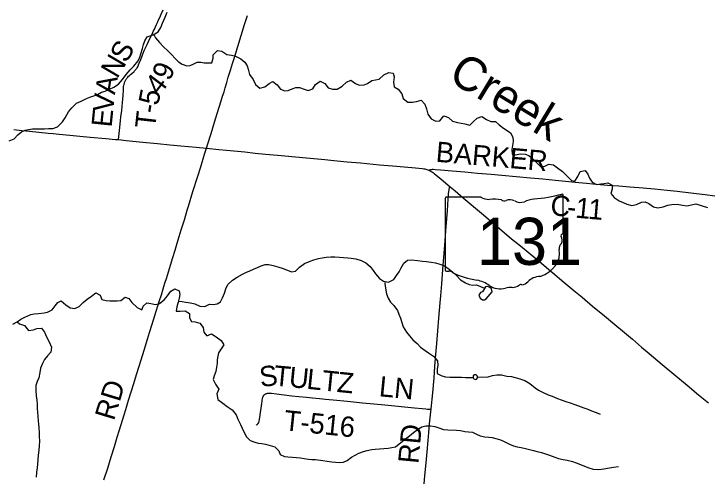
# Model space of a CAD drawing. Extents: x 1451455 to 1749751, y 218250 to 574981.
# Drawn here: x 1568423 to 1578654, y 419441 to 426262 of the extents above; entities that cross this region are included whole.
import ezdxf

# ---------------------------------------------------------------- set-up
doc = ezdxf.new("R2010")
doc.units = 0
for name, color, linetype in [('GM_X_County_Road', 7, 'Continuous'), ('GM_X_County_Road_Text', 7, 'Continuous'), ('GM_X_Minor_Lake', 7, 'Continuous'), ('GM_X_Minor_River', 7, 'Continuous'), ('GM_X_Minor_River_Text', 7, 'Continuous'), ('GM_X_State_Location', 7, 'Continuous'), ('GM_X_State_Route', 7, 'Continuous'), ('GM_X_State_Shield', 7, 'Continuous'), ('GM_X_Township_Road', 7, 'Continuous'), ('GM_X_Township_Road_Text', 7, 'Continuous')]:
    doc.layers.add(name, color=color, linetype=linetype)

msp = doc.modelspace()

# ---------------------------------------------------------------- linework, layer by layer
at = {"layer": 'GM_X_County_Road'}
msp.add_lwpolyline([(1574552, 423954), (1574559, 423959), (1574568, 423963), (1574576, 423966), (1574585, 423968), (1574593, 423968), (1574603, 423969), (1574613, 423969), (1574642, 423967), (1574721, 423961), (1574890, 423946), (1575076, 423929), (1575263, 423913), (1575465, 423895), (1575622, 423881), (1575835, 423861), (1576045, 423842), (1576227, 423826), (1576417, 423807), (1576564, 423792), (1576706, 423779), (1576872, 423762), (1576967, 423753), (1577075, 423744), (1577184, 423736), (1577350, 423724), (1577512, 423711), (1577710, 423694), (1577876, 423680), (1578063, 423662), (1578213, 423646), (1578412, 423623), (1578627, 423595), (1578767, 423577)], dxfattribs=at)
at = {"layer": 'GM_X_Minor_Lake'}
for points in [[(1575480, 422160), (1575473, 422206), (1575449, 422226), (1575415, 422239), (1575381, 422235), (1575366, 422208), (1575341, 422162), (1575307, 422149), (1575284, 422111), (1575305, 422065), (1575337, 422044), (1575369, 422041), (1575392, 422059)], [(1575392, 422059), (1575480, 422160)], [(1575268, 420898), (1575262, 420920), (1575247, 420936), (1575219, 420937), (1575200, 420919), (1575202, 420899), (1575211, 420877), (1575239, 420866), (1575249, 420870)], [(1575249, 420870), (1575255, 420877), (1575263, 420890), (1575268, 420898)]]:
    msp.add_lwpolyline(points, dxfattribs=at)
at = {"layer": 'GM_X_Minor_River'}
for points in [[(1568351, 424388), (1568427, 424418), (1568480, 424475), (1568533, 424521), (1568588, 424546), (1568638, 424557), (1568697, 424564), (1568761, 424567), (1568815, 424568), (1568875, 424567), (1568932, 424570), (1569000, 424573), (1569068, 424596), (1569138, 424667), (1569179, 424730), (1569229, 424815), (1569278, 424878), (1569349, 424943), (1569418, 424976), (1569493, 425013), (1569546, 425032), (1569604, 425051), (1569655, 425074), (1569717, 425105), (1569768, 425124), (1569835, 425151), (1569897, 425180), (1569966, 425223), (1570026, 425296), (1570081, 425369), (1570141, 425437), (1570194, 425488), (1570255, 425569), (1570282, 425622), (1570297, 425674), (1570319, 425752), (1570336, 425808), (1570355, 425866), (1570388, 425921), (1570479, 425954), (1570550, 425996), (1570593, 426062), (1570618, 426123), (1570654, 426215), (1570687, 426288)], [(1570486, 425958), (1570512, 425909), (1570571, 425840), (1570638, 425771), (1570691, 425720), (1570749, 425665), (1570804, 425606), (1570851, 425555), (1570905, 425522), (1570974, 425496), (1571025, 425498), (1571077, 425527), (1571130, 425548), (1571180, 425549), (1571230, 425542), (1571290, 425539), (1571344, 425542), (1571364, 425608), (1571366, 425660), (1571428, 425723), (1571490, 425710), (1571567, 425663), (1571635, 425655), (1571693, 425640), (1571773, 425599), (1571832, 425550), (1571867, 425497), (1571878, 425447), (1571899, 425367), (1571954, 425294), (1571989, 425221), (1572054, 425166), (1572125, 425185), (1572192, 425235), (1572244, 425265), (1572310, 425215), (1572357, 425153), (1572421, 425127), (1572471, 425129), (1572529, 425154), (1572582, 425175), (1572640, 425178), (1572706, 425153), (1572766, 425132), (1572834, 425158), (1572874, 425222), (1572945, 425269), (1573012, 425234), (1573061, 425171), (1573127, 425149), (1573195, 425150), (1573268, 425195), (1573334, 425256), (1573398, 425285), (1573466, 425236), (1573521, 425209), (1573592, 425214), (1573642, 425235), (1573707, 425280), (1573762, 425289), (1573814, 425300), (1573885, 425361), (1573958, 425398), (1574018, 425387), (1574033, 425332), (1574024, 425256), (1574035, 425186), (1574094, 425149), (1574149, 425084), (1574166, 425014), (1574235, 424958), (1574306, 424959), (1574364, 424970), (1574435, 424991), (1574488, 424932), (1574511, 424862), (1574533, 424783), (1574582, 424712), (1574652, 424681), (1574708, 424684), (1574766, 424759), (1574837, 424734), (1574897, 424677), (1574970, 424657), (1575024, 424647), (1575076, 424638), (1575150, 424622), (1575206, 424675), (1575259, 424721), (1575331, 424749), (1575397, 424702), (1575462, 424673), (1575531, 424676), (1575586, 424627), (1575649, 424574), (1575703, 424541), (1575754, 424508), (1575787, 424441), (1575792, 424381), (1575783, 424319), (1575770, 424263)], [(1575770, 424263), (1575777, 424193), (1575829, 424184), (1575897, 424195), (1575970, 424194), (1576021, 424171), (1576075, 424128), (1576148, 424055), (1576205, 424002), (1576261, 424017), (1576318, 424044), (1576388, 424033), (1576444, 423990), (1576517, 423938), (1576651, 423804), (1576701, 423795), (1576748, 423864), (1576782, 423934), (1576856, 423950), (1576891, 423896), (1576918, 423837), (1576958, 423780), (1577021, 423745), (1577083, 423752), (1577134, 423761), (1577190, 423767), (1577254, 423737), (1577251, 423677), (1577231, 423614), (1577281, 423555), (1577358, 423505), (1577416, 423480), (1577467, 423453), (1577541, 423436), (1577610, 423447), (1577683, 423482), (1577739, 423491), (1577793, 423464), (1577860, 423415), (1577926, 423400), (1578004, 423414), (1578073, 423437), (1578134, 423450), (1578214, 423455), (1578290, 423441), (1578356, 423432), (1578424, 423445), (1578487, 423458), (1578658, 423405)], [(1570853, 422025), (1570906, 422017), (1570960, 422008), (1571030, 421999), (1571094, 421985), (1571167, 421948), (1571241, 421943), (1571312, 421977), (1571364, 421973), (1571421, 421986), (1571471, 422015), (1571504, 422074), (1571532, 422140), (1571553, 422203), (1571578, 422267), (1571648, 422334), (1571719, 422379), (1571796, 422421), (1571846, 422445), (1571903, 422472), (1571959, 422493), (1572018, 422522), (1572073, 422543), (1572131, 422566), (1572185, 422563), (1572249, 422548), (1572317, 422528), (1572395, 422503), (1572457, 422478), (1572526, 422454), (1572577, 422464), (1572638, 422527), (1572711, 422577), (1572794, 422614), (1572851, 422633), (1572919, 422652), (1572972, 422661), (1573032, 422670), (1573100, 422675), (1573158, 422676), (1573230, 422672), (1573285, 422667), (1573349, 422664), (1573401, 422657), (1573467, 422646), (1573549, 422622), (1573616, 422587), (1573679, 422532), (1573724, 422475), (1573760, 422424), (1573820, 422357), (1573880, 422318), (1573952, 422303), (1574031, 422342), (1574070, 422401), (1574107, 422456), (1574136, 422514), (1574180, 422585), (1574231, 422626), (1574297, 422633), (1574379, 422624), (1574453, 422614), (1574511, 422607), (1574579, 422598), (1574645, 422587), (1574711, 422568), (1574777, 422543), (1574848, 422497), (1574899, 422452), (1574961, 422399), (1575016, 422340), (1575089, 422291), (1575141, 422268), (1575195, 422257), (1575251, 422264), (1575370, 422215)], [(1573901, 422314), (1573899, 422282), (1573906, 422214), (1573923, 422133), (1573946, 422069), (1573981, 422010), (1574030, 421957), (1574085, 421886), (1574106, 421830), (1574127, 421771), (1574146, 421709), (1574170, 421644), (1574219, 421567), (1574262, 421512), (1574311, 421453), (1574373, 421396), (1574422, 421343), (1574491, 421296), (1574543, 421259), (1574616, 421210), (1574677, 421143), (1574680, 421080), (1574672, 421014), (1574669, 420956), (1574737, 420919), (1574795, 420906), (1574857, 420903), (1574909, 420902), (1574973, 420903), (1575029, 420902), (1575086, 420899), (1575203, 420896)], [(1568406, 421683), (1568471, 421718), (1568524, 421757), (1568585, 421786), (1568672, 421824), (1568724, 421835), (1568786, 421842), (1568869, 421853), (1568921, 421862), (1568988, 421895), (1569033, 421954), (1569070, 422005), (1569123, 422030), (1569188, 421969), (1569253, 421926), (1569323, 421915), (1569384, 421942), (1569443, 422005), (1569506, 422054), (1569567, 422095), (1569632, 422144), (1569698, 422112), (1569721, 422048), (1569787, 422033), (1569839, 422030), (1569893, 422027), (1569949, 422030), (1569999, 422033), (1570066, 422084), (1570120, 422063), (1570165, 422002), (1570242, 421928), (1570310, 421897), (1570331, 421949), (1570386, 422000), (1570442, 421989), (1570514, 421976), (1570570, 421987), (1570639, 422042), (1570689, 422103), (1570738, 422170), (1570799, 422207), (1570860, 422176), (1570874, 422123), (1570864, 422066), (1570847, 422006), (1570826, 421938), (1570819, 421876), (1570877, 421873), (1570949, 421880), (1571015, 421841), (1571014, 421777), (1571045, 421724), (1571097, 421719), (1571169, 421698), (1571218, 421635), (1571228, 421564), (1571270, 421512), (1571340, 421540), (1571410, 421495), (1571481, 421444), (1571522, 421377), (1571483, 421318), (1571443, 421262), (1571432, 421210), (1571424, 421158), (1571421, 421106), (1571413, 421048), (1571402, 420985), (1571377, 420923), (1571364, 420869), (1571399, 420798), (1571446, 420726), (1571418, 420654), (1571433, 420572), (1571508, 420520), (1571571, 420471), (1571645, 420420), (1571703, 420346), (1571730, 420282), (1571767, 420203), (1571790, 420151), (1571815, 420094), (1571854, 420021), (1571911, 419966), (1571977, 419941), (1572029, 419930), (1572083, 419921), (1572135, 419912), (1572207, 419895), (1572273, 419874), (1572334, 419813), (1572355, 419760), (1572416, 419729), (1572466, 419726), (1572534, 419719)], [(1568469, 421717), (1568505, 421689), (1568580, 421662), (1568639, 421591), (1568714, 421599), (1568764, 421622), (1568832, 421625), (1568877, 421566), (1568902, 421498), (1568943, 421425), (1568976, 421342), (1568966, 421272), (1568917, 421215), (1568876, 421160), (1568843, 421104), (1568816, 421035), (1568806, 420971), (1568791, 420893), (1568766, 420839), (1568749, 420780), (1568747, 420709), (1568754, 420623), (1568761, 420565), (1568766, 420499), (1568768, 420435), (1568772, 420385), (1568777, 420328), (1568781, 420258), (1568788, 420208), (1568791, 420154), (1568794, 420084), (1568797, 420028), (1568800, 419956), (1568797, 419886), (1568789, 419826), (1568782, 419752), (1568772, 419620), (1568767, 419564), (1568757, 419500), (1568750, 419428)], [(1575268, 420900), (1575421, 420907), (1575485, 420924), (1575548, 420935), (1575620, 420934), (1575696, 420918), (1575766, 420909), (1575822, 420898), (1575891, 420877), (1575963, 420851), (1576035, 420810), (1576114, 420745), (1576165, 420712), (1576233, 420674), (1576306, 420641), (1576366, 420620), (1576448, 420588), (1576500, 420569), (1576569, 420544), (1576631, 420523), (1576689, 420504), (1576755, 420477), (1576834, 420451), (1576894, 420428), (1576948, 420407), (1577018, 420382), (1577077, 420357)], [(1572534, 419719), (1572593, 419714), (1572653, 419709), (1572705, 419700), (1572769, 419693), (1572821, 419688), (1572873, 419685), (1572981, 419671), (1573047, 419662), (1573117, 419652), (1573167, 419648), (1573221, 419641), (1573289, 419645), (1573342, 419670), (1573405, 419721), (1573458, 419750), (1573514, 419778), (1573583, 419804), (1573636, 419819), (1573704, 419834), (1573756, 419839), (1573821, 419846), (1573885, 419851), (1573945, 419856), (1574003, 419863), (1574054, 419876), (1574135, 419939), (1574204, 419992), (1574261, 420037), (1574322, 420086), (1574392, 420138), (1574444, 420167), (1574501, 420182), (1574569, 420185), (1574637, 420174), (1574695, 420155), (1574761, 420130), (1574829, 420123), (1574957, 420120), (1575015, 420115), (1575079, 420098), (1575131, 420097), (1575191, 420092), (1575251, 420059), (1575302, 420036), (1575374, 420019), (1575432, 420014), (1575482, 420009), (1575536, 419996), (1575604, 419977), (1575658, 419950), (1575739, 419912), (1575797, 419889), (1575849, 419876), (1575907, 419865), (1575971, 419850), (1576033, 419835), (1576089, 419820), (1576147, 419803), (1576207, 419790), (1576268, 419771), (1576326, 419751), (1576408, 419722), (1576462, 419701), (1576530, 419688), (1576588, 419675), (1576669, 419655), (1576723, 419638), (1576783, 419613), (1576845, 419590), (1576906, 419565), (1576970, 419544), (1577054, 419540), (1577127, 419551), (1577213, 419563), (1577272, 419572), (1577344, 419585)]]:
    msp.add_lwpolyline(points, dxfattribs=at)
at = {"layer": 'GM_X_State_Route'}
msp.add_lwpolyline([(1568421, 424554), (1568541, 424542), (1568652, 424531), (1568793, 424517), (1568927, 424503), (1569005, 424495), (1569093, 424487), (1569250, 424472), (1569397, 424458), (1569547, 424444), (1569778, 424423), (1569922, 424410), (1569966, 424406), (1570082, 424395), (1570327, 424371), (1570544, 424349), (1570722, 424332), (1570885, 424315), (1571115, 424293), (1571265, 424279), (1571450, 424261), (1571561, 424250), (1571832, 424224), (1571984, 424209), (1572136, 424194), (1572312, 424177), (1572689, 424142), (1573011, 424112), (1573145, 424100), (1573342, 424081), (1573537, 424063), (1573818, 424037), (1574011, 424019), (1574182, 424003), (1574348, 423989), (1574448, 423980), (1574471, 423977), (1574490, 423974), (1574504, 423971), (1574518, 423967), (1574531, 423962), (1574543, 423958), (1574552, 423954), (1574566, 423947), (1574583, 423937), (1574599, 423927), (1574614, 423916), (1574632, 423902), (1574651, 423888), (1574729, 423823), (1574862, 423712), (1574933, 423651), (1575054, 423547), (1575324, 423320), (1575556, 423126), (1575769, 422945), (1575899, 422839), (1576040, 422722), (1576149, 422632), (1576378, 422440), (1576541, 422303), (1576687, 422181), (1576808, 422081), (1576964, 421950), (1577139, 421807), (1577291, 421681), (1577404, 421586), (1577551, 421460), (1577686, 421346), (1577796, 421252), (1577988, 421090), (1578160, 420946), (1578359, 420782), (1578527, 420643), (1578673, 420521)], dxfattribs=at)
at = {"layer": 'GM_X_State_Shield'}
for p, q in [((1576531, 423032), (1576531, 423584)), ((1574790, 423540), (1574790, 422483)), ((1575317, 423558), (1574807, 423558)), ((1576530, 423032), (1576531, 423032))]:
    msp.add_line(p, q, dxfattribs=at)
for centre, major_axis, start_param, end_param in [((1575911, 424999), (1845, 0), 4.814394, 5.042369), ((1576511, 423587), (19.4, 0), 6.141152, 7.989035), ((1574810, 423542), (20.2, 0), 1.712693, 3.28349), ((1575438, 423681), (196, 0), 4.042523, 4.731795), ((1575503, 422965), (702, 0), 1.404758, 1.657858), ((1575663, 423548), (56.4, 0), 3.836095, 5.185415), ((1575745, 423426), (117, 0), 0.950623, 2.079405), ((1575897, 423593), (141, 0), 4.081561, 5.145723), ((1576146, 423235), (371, 0), 1.699011, 2.107814), ((1576526, 422991), (30, 0), 1.883978, 3.671073), ((1576335, 422921), (180, 0), 5.934695, 6.695948), ((1576510, 423029), (20.7, 0), 5.05454, 6.418171), ((1576600, 422800), (131, 0), 2.387724, 3.262537), ((1576014, 422730), (462, 0), 5.101752, 6.440018), ((1574810, 422481), (20.3, 0), 3.00124, 4.508301), ((1574814, 422589), (155, 0), 4.665946, 4.897461), ((1574845, 422422), (56, 0), 0.519207, 1.627899), ((1575552, 423372), (1333, 0), 4.195997, 4.488961), ((1576209, 422187), (253, 0), 1.647645, 2.488434), ((1575155, 422009), (417, 0), 0.823519, 1.323587), ((1575606, 422417), (265, 0), 4.026481, 4.996735), ((1575778, 422338), (141, 0), 4.691044, 5.507374), ((1575905, 422236), (39.7, 0), 1.147584, 2.315152), ((1575888, 422381), (149, 0), 4.937069, 5.64225), ((1575758, 422052), (217, 0), 1.495662, 1.94098)]:
    msp.add_ellipse(centre, major_axis=major_axis, ratio=0.8, start_param=start_param, end_param=end_param, dxfattribs=at)
at = {"layer": 'GM_X_Township_Road'}
for points in [[(1570485, 426013), (1570497, 426037), (1570512, 426069), (1570528, 426105), (1570542, 426137), (1570559, 426174), (1570575, 426210), (1570596, 426258), (1570625, 426322)], [(1571265, 424279), (1571287, 424346), (1571334, 424496), (1571384, 424662), (1571423, 424794), (1571482, 424978), (1571504, 425050), (1571524, 425112), (1571542, 425171), (1571564, 425249), (1571586, 425327), (1571600, 425374), (1571619, 425432), (1571651, 425532), (1571678, 425620), (1571828, 426105), (1571870, 426236)], [(1569966, 424406), (1569971, 424451), (1569980, 424539), (1569995, 424682), (1570003, 424744), (1570014, 424835), (1570027, 424956), (1570031, 425003), (1570035, 425057), (1570039, 425137), (1570041, 425166), (1570043, 425188), (1570047, 425211), (1570049, 425220), (1570051, 425229), (1570054, 425239), (1570057, 425249), (1570061, 425260), (1570065, 425269), (1570070, 425278), (1570075, 425289), (1570082, 425298), (1570089, 425309), (1570096, 425318), (1570104, 425327), (1570116, 425341), (1570129, 425355), (1570145, 425369), (1570163, 425384), (1570198, 425414), (1570205, 425421), (1570214, 425430), (1570227, 425445), (1570234, 425454), (1570242, 425466), (1570250, 425480), (1570257, 425495), (1570264, 425511), (1570274, 425537), (1570294, 425591), (1570314, 425641), (1570332, 425684), (1570348, 425723), (1570367, 425763), (1570389, 425812), (1570409, 425855), (1570436, 425910), (1570462, 425964), (1570485, 426013)], [(1569752, 419386), (1569808, 419558), (1569860, 419727), (1569906, 419877), (1569947, 420016), (1569981, 420125), (1570050, 420345), (1570073, 420422), (1570116, 420564), (1570153, 420684), (1570191, 420809), (1570217, 420890), (1570238, 420955), (1570267, 421049), (1570300, 421156), (1570345, 421300), (1570396, 421464), (1570426, 421563), (1570463, 421685), (1570523, 421876), (1570573, 422032), (1570599, 422117), (1570628, 422207), (1570652, 422289), (1570678, 422374), (1570734, 422552), (1570770, 422668), (1570802, 422774), (1570833, 422879), (1570893, 423076), (1570939, 423223), (1570982, 423365), (1571001, 423427), (1571066, 423641), (1571137, 423869), (1571180, 424007), (1571237, 424192), (1571265, 424279)], [(1574581, 420433), (1574604, 420669), (1574623, 420894), (1574636, 421058), (1574646, 421182), (1574665, 421398), (1574694, 421771), (1574715, 421996), (1574724, 422101), (1574738, 422280), (1574755, 422490), (1574763, 422611), (1574782, 422846), (1574797, 423062), (1574810, 423245), (1574820, 423357), (1574831, 423533), (1574837, 423605), (1574845, 423670), (1574848, 423682), (1574850, 423692), (1574853, 423698), (1574856, 423703), (1574862, 423712)], [(1571999, 420194), (1572001, 420196), (1572012, 420204), (1572028, 420220), (1572037, 420234), (1572043, 420250), (1572053, 420307), (1572064, 420379), (1572074, 420446), (1572082, 420512), (1572094, 420591), (1572096, 420601), (1572098, 420608), (1572100, 420615), (1572102, 420620), (1572105, 420624), (1572108, 420629), (1572111, 420633), (1572114, 420637), (1572117, 420640), (1572120, 420644), (1572124, 420647), (1572129, 420651), (1572134, 420654), (1572141, 420657), (1572149, 420660), (1572157, 420662), (1572164, 420663), (1572170, 420664), (1572177, 420664), (1572183, 420665), (1572190, 420665), (1572199, 420665), (1572209, 420664), (1572224, 420663), (1572299, 420654), (1572410, 420640), (1572523, 420627), (1572630, 420615), (1572742, 420604), (1572831, 420595), (1572935, 420585), (1573020, 420576), (1573190, 420560), (1573292, 420551), (1573392, 420541), (1573567, 420524), (1573735, 420508), (1573898, 420493), (1574333, 420449), (1574447, 420437), (1574503, 420433), (1574525, 420431), (1574546, 420430), (1574562, 420431), (1574581, 420433)], [(1574451, 419032), (1574490, 419447), (1574507, 419637), (1574522, 419800), (1574539, 419966), (1574549, 420087), (1574559, 420215), (1574581, 420433)]]:
    msp.add_lwpolyline(points, dxfattribs=at)

# ---------------------------------------------------------------- texts
at = {"layer": 'GM_X_County_Road_Text'}
for s, rotation, p in [('BARKER', 355.1062, (1574642, 424081)), ('C', 354.1824, (1576331, 423295)), ('1', 354.3886, (1576699, 423257)), ('1', 355.129, (1576888, 423239)), ('-', 354.228, (1576576, 423270))]:
    msp.add_text(s, height=300, rotation=rotation, dxfattribs=at).set_placement(p)
at = {"layer": 'GM_X_Minor_River_Text'}
msp.add_text('Creek', height=500, rotation=328.8977, dxfattribs=at).set_placement((1574812, 425290))
at = {"layer": 'GM_X_State_Location'}
msp.add_text('131', height=1, rotation=0, dxfattribs=at).set_placement((1575288, 422869))
for s in ['s', 'r']:
    msp.add_text(s, height=1, dxfattribs=at).set_placement((1575641, 422941))
at = {"layer": 'GM_X_State_Shield'}
msp.add_text('131', height=696.1, dxfattribs=at).set_placement((1575256, 422558))
at = {"layer": 'GM_X_Township_Road_Text'}
for s, rotation, p in [('S', 60.0403, (1570083, 425525)), ('N', 59.5498, (1569948, 425295)), ('9', 65.8606, (1570722, 425259)), ('A', 80.3335, (1569913, 425062)), ('4', 52.9833, (1570573, 425048)), ('5', 78.4951, (1570551, 424899)), ('V', 84.1488, (1569887, 424805)), ('-', 81.1832, (1570533, 424781)), ('E', 84.17, (1569864, 424581)), ('T', 83.6378, (1570508, 424561)), ('S', 7.0163, (1572065, 420754)), ('T', 354.6092, (1572249, 420779)), ('U', 354.1504, (1572472, 420758)), ('L', 354.1442, (1572734, 420731)), ('T', 354.1497, (1572957, 420708)), ('Z', 354.1442, (1573181, 420685)), ('LN', 354.3963, (1573803, 420621)), ('RD', 73.1123, (1569899, 420248)), ('T-516', 354.1226, (1572398, 420119)), ('RD', 84.6289, (1574391, 419617))]:
    msp.add_text(s, height=300, rotation=rotation, dxfattribs=at).set_placement(p)

doc.saveas('drawing.dxf')
